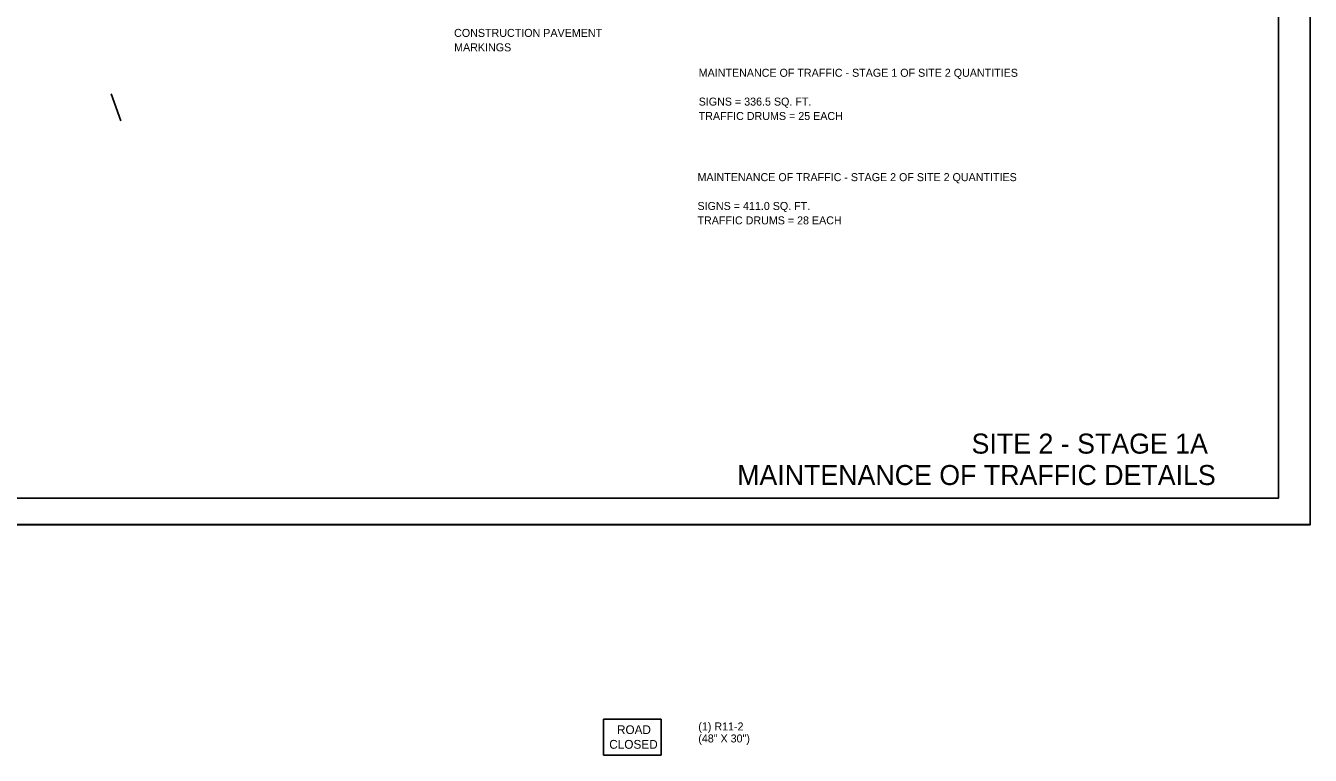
# Model space of a CAD drawing. Extents: x 1678017 to 1687792, y 404433 to 413488.
# Drawn here: x 1682454 to 1683417, y 408937 to 409484 of the extents above; entities that cross this region are included whole.
import ezdxf

# ---------------------------------------------------------------- set-up
doc = ezdxf.new("R2010")
doc.units = 0
for name, color, linetype in [('Default', 7, 'Continuous'), ('S_BUILDING', 7, 'Continuous'), ('S_GRAVEL_ROAD', 7, 'Continuous'), ('S_MSC_PT_SYM', 7, 'Continuous'), ('S_STREAM', 7, 'Continuous')]:
    doc.layers.add(name, color=color, linetype=linetype)

msp = doc.modelspace()

# ---------------------------------------------------------------- linework, layer by layer
at = {"layer": 'S_BUILDING'}
for q in [(1683393.13, 410157.15), (1681812.23, 409129.85)]:
    msp.add_line((1683393.13, 409129.85), q, dxfattribs=at)
at = {"layer": 'S_GRAVEL_ROAD'}
for p, q in [((1682886.85, 408937.07), (1682886.85, 408964.22)), ((1682886.85, 408964.22), (1682930.3, 408964.22)), ((1682930.3, 408937.07), (1682930.3, 408964.22)), ((1682886.85, 408937.07), (1682930.3, 408937.07))]:
    msp.add_line(p, q, dxfattribs=at)
at = {"layer": 'S_STREAM'}
for p, q in [((1682517.75, 409432.94), (1682525.15, 409412.5)), ((1681750.23, 409109.96), (1683416.9, 409109.96))]:
    msp.add_line(p, q, dxfattribs=at)
for points in [[(1681750.2, 410176.62), (1683416.9, 410176.62), (1683416.9, 409109.93), (1681750.2, 409109.93)], [(1682981.83, 410157.15), (1683079.93, 410157.15), (1683079.93, 410107.75), (1683160.49, 410107.75), (1683276.49, 410107.75), (1683276.49, 409986.09), (1683393.13, 409986.09), (1683393.13, 409129.85), (1681812.23, 409129.85), (1681812.23, 410157.15)], [(1682981.83, 410157.15), (1683079.93, 410157.15), (1683079.93, 410107.75), (1683160.49, 410107.75), (1683276.49, 410107.75), (1683276.49, 409986.09), (1683393.13, 409986.09), (1683393.13, 409129.85), (1681812.23, 409129.85), (1681812.23, 410157.15)]]:
    msp.add_lwpolyline(points, close=True, dxfattribs=at)

# ---------------------------------------------------------------- texts
at = {"layer": 'Default'}
msp.add_text('SITE 2 - STAGE 1A', height=15, dxfattribs=at).set_placement((1683162.91, 409163.19))
at = {"layer": 'S_BUILDING'}
msp.add_text('MAINTENANCE OF TRAFFIC DETAILS', height=15, dxfattribs=at).set_placement((1682987.15, 409139.65))
at = {"layer": 'S_GRAVEL_ROAD'}
for s, height, p in [('(1) R11-2', 6, (1682958.02, 408955.71)), ('ROAD', 6.577, (1682897.07, 408952.99)), ('(48" X 30")', 6, (1682958.02, 408946.71)), ('CLOSED', 6.61, (1682891.24, 408941.98))]:
    msp.add_text(s, height=height, dxfattribs=at).set_placement(p)
at = {"layer": 'S_MSC_PT_SYM'}
for s, p in [('MAINTENANCE OF TRAFFIC - STAGE 1 OF SITE 2 QUANTITIES', (1682958.31, 409445.64)), ('SIGNS = 336.5 SQ. FT.', (1682958.31, 409424.04)), ('TRAFFIC DRUMS = 25 EACH', (1682958.31, 409413.24)), ('MAINTENANCE OF TRAFFIC - STAGE 2 OF SITE 2 QUANTITIES', (1682957.42, 409367.42)), ('SIGNS = 411.0 SQ. FT.', (1682957.42, 409345.82)), ('TRAFFIC DRUMS = 28 EACH', (1682957.42, 409335.02))]:
    msp.add_text(s, height=6, dxfattribs=at).set_placement(p)
at = {"layer": 'S_STREAM'}
for s, p in [('CONSTRUCTION PAVEMENT', (1682774.93, 409475.52)), ('MARKINGS', (1682774.93, 409464.72))]:
    msp.add_text(s, height=6, dxfattribs=at).set_placement(p)

doc.saveas('drawing.dxf')
